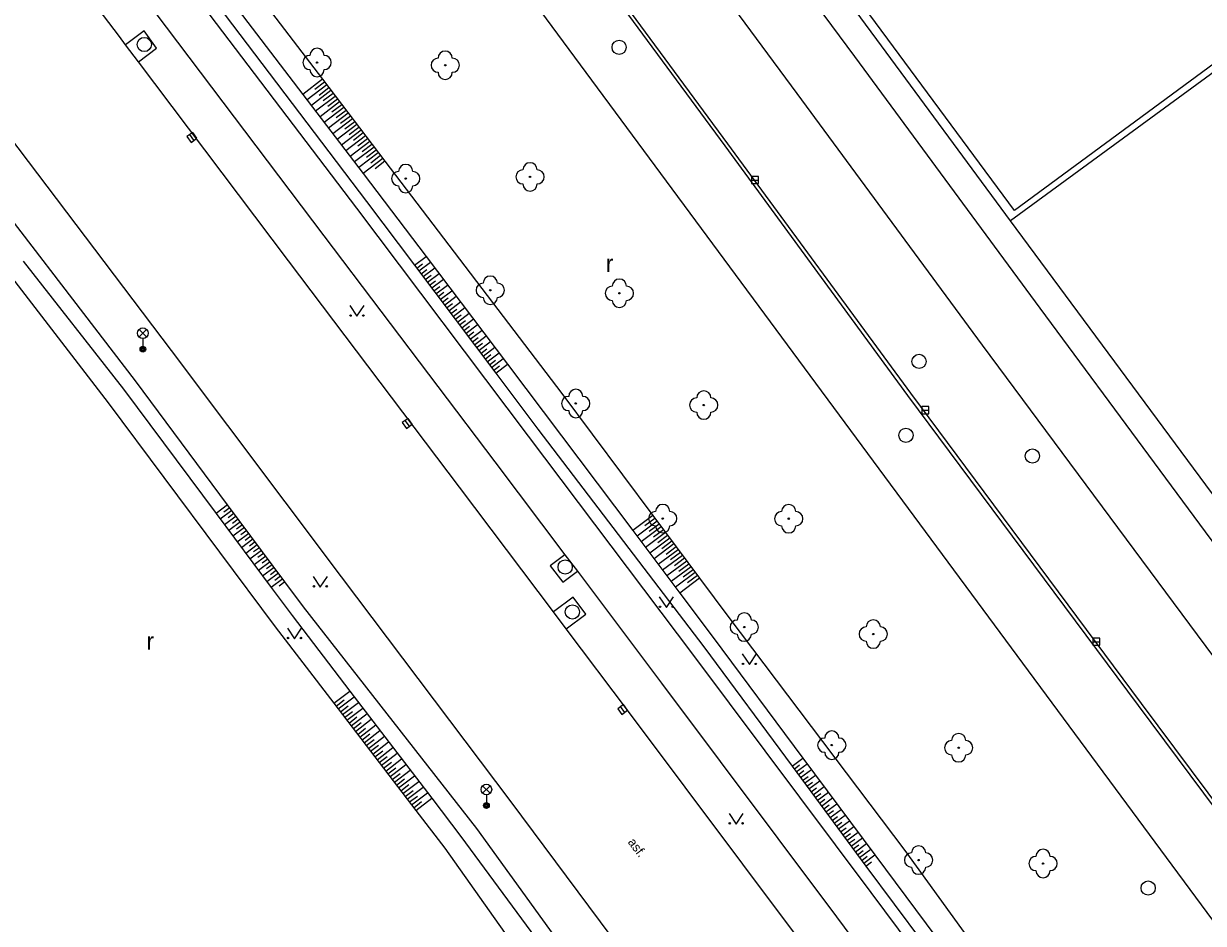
# Model space of a CAD drawing. Extents: x -596024 to -594475, y -1163820 to -1161957.
# Drawn here: x -594665.7 to -594582.7, y -1163179.9 to -1163116.5 of the extents above; entities that cross this region are included whole.
import ezdxf

# ---------------------------------------------------------------- set-up
doc = ezdxf.new("R2010")
doc.units = 0
for name, color, linetype in [('Level 10', 7, 'Continuous'), ('Level 11', 7, 'Continuous'), ('Level 14', 7, 'Continuous'), ('Level 15', 7, 'Continuous'), ('Level 22', 7, 'Continuous'), ('Level 27', 7, 'Continuous'), ('Level 33', 7, 'Continuous'), ('Level 36', 7, 'Continuous'), ('Level 40', 7, 'Continuous'), ('Level 5', 7, 'Continuous')]:
    doc.layers.add(name, color=color, linetype=linetype)

msp = doc.modelspace()

# ---------------------------------------------------------------- linework, layer by layer
at = {"layer": 'Level 10'}
for points in [[(-594476.38, -1163295.95), (-594483.21, -1163286.71), (-594496.95, -1163267.99), (-594509.44, -1163251.06), (-594520.92, -1163235.64), (-594534.84, -1163216.72), (-594549.23, -1163197.24), (-594565.49, -1163175.29), (-594578.05, -1163158.33), (-594594.16, -1163136.56), (-594607.21, -1163118.84), (-594619.14, -1163102.72), (-594629.15, -1163089.16), (-594640.89, -1163073.35), (-594644.69, -1163076.23)], [(-594658.96, -1163117.43), (-594671.2, -1163101.36)], [(-594658.53, -1163118.01), (-594658.96, -1163117.43)], [(-594657.61, -1163119.22), (-594658.53, -1163118.01)], [(-594647.07, -1163133.23), (-594657.61, -1163119.22)], [(-594667.45, -1163123.53), (-594655.33, -1163139.54)], [(-594635.02, -1163149.16), (-594647.07, -1163133.23)], [(-594655.33, -1163139.54), (-594643.35, -1163155.45)], [(-594628.41, -1163157.93), (-594635.02, -1163149.16)], [(-594643.35, -1163155.45), (-594631.4, -1163171.31)], [(-594627.51, -1163159.12), (-594628.41, -1163157.93)], [(-594623.13, -1163164.94), (-594627.51, -1163159.12)], [(-594611.1, -1163181.01), (-594623.13, -1163164.94)], [(-594631.4, -1163171.31), (-594619.65, -1163187.08)]]:
    msp.add_lwpolyline(points, dxfattribs=at)
at = {"layer": 'Level 11'}
for points in [[(-594658.25, -1163068.41), (-594648.78, -1163081.26), (-594637.52, -1163096.5), (-594627.94, -1163109.39), (-594616.36, -1163125.13), (-594603.5, -1163142.69), (-594587.25, -1163164.52), (-594574.42, -1163181.74), (-594559, -1163202.7), (-594543.73, -1163223.28), (-594530.41, -1163241.31), (-594518.2, -1163257.82), (-594506.57, -1163273.57), (-594492.81, -1163292.25), (-594492.53, -1163292.63), (-594483.61, -1163304.74), (-594481.85, -1163307.13)], [(-594657.91, -1163068.45), (-594648.58, -1163081.11), (-594637.31, -1163096.34), (-594627.74, -1163109.24), (-594616.16, -1163124.98), (-594603.29, -1163142.54), (-594587.04, -1163164.37), (-594574.22, -1163181.58), (-594558.79, -1163202.55), (-594543.52, -1163223.13), (-594530.21, -1163241.16), (-594518, -1163257.67), (-594506.37, -1163273.42), (-594492.33, -1163292.48), (-594481.65, -1163306.98), (-594481.85, -1163307.13)], [(-594496.66, -1163295.08), (-594662.09, -1163071.26)], [(-594480.26, -1163298.73), (-594487.23, -1163289.32), (-594500.98, -1163270.61), (-594513.05, -1163254.27), (-594524.82, -1163238.32), (-594538.75, -1163219.51), (-594553.56, -1163199.46), (-594569.42, -1163177.97), (-594581.93, -1163161.1), (-594598.22, -1163139.15), (-594611.25, -1163121.45), (-594623.1, -1163105.4), (-594630.38, -1163095.55), (-594644.69, -1163076.23)], [(-594596.24, -1163130.41), (-594605.64, -1163117.65), (-594618, -1163100.92), (-594617.53, -1163100.49)], [(-594654.37, -1163113.56), (-594642.27, -1163129.5)], [(-594656.47, -1163115.71), (-594644.57, -1163131.47)], [(-594657.23, -1163117.03), (-594658.53, -1163118.01)], [(-594656.34, -1163118.26), (-594657.23, -1163117.03)], [(-594657.61, -1163119.22), (-594656.34, -1163118.26)], [(-594568.28, -1163168.21), (-594553.67, -1163157.36), (-594567.59, -1163138.54), (-594581.56, -1163119.66), (-594596.24, -1163130.41)], [(-594642.27, -1163129.5), (-594630.18, -1163145.56)], [(-594568.28, -1163168.21), (-594596.24, -1163130.41)], [(-594644.57, -1163131.47), (-594632.53, -1163147.36)], [(-594630.18, -1163145.56), (-594618.56, -1163161.01)], [(-594632.53, -1163147.36), (-594627.61, -1163153.91)], [(-594627.61, -1163153.91), (-594628.64, -1163154.68)], [(-594627.61, -1163153.91), (-594626.73, -1163155.07)], [(-594628.64, -1163154.68), (-594627.74, -1163155.83)], [(-594627.74, -1163155.83), (-594626.73, -1163155.07)], [(-594626.73, -1163155.07), (-594620.81, -1163162.95)], [(-594627.03, -1163156.89), (-594628.41, -1163157.93)], [(-594626.13, -1163158.08), (-594627.03, -1163156.89)], [(-594627.51, -1163159.12), (-594626.13, -1163158.08)], [(-594618.56, -1163161.01), (-594606.08, -1163177.68)], [(-594620.81, -1163162.95), (-594608.5, -1163179.4)], [(-594606.08, -1163177.68), (-594594.47, -1163193.25)], [(-594608.5, -1163179.4), (-594597.64, -1163194)]]:
    msp.add_lwpolyline(points, dxfattribs=at)
at = {"layer": 'Level 14'}
for points in [[(-594652.08, -1163110.72), (-594644.67, -1163120.44), (-594640.28, -1163126.21)], [(-594652.89, -1163112.54), (-594646.06, -1163121.5), (-594641.81, -1163127.06)], [(-594653.66, -1163113.09), (-594641.56, -1163129.04)], [(-594657.83, -1163141.66), (-594670.32, -1163125.43)], [(-594640.28, -1163126.21), (-594627.83, -1163142.56)], [(-594641.81, -1163127.06), (-594637.37, -1163132.92), (-594631.64, -1163140.5)], [(-594641.56, -1163129.04), (-594638.18, -1163133.53), (-594632.47, -1163141.13)], [(-594665.73, -1163133.24), (-594658.68, -1163142.26)], [(-594666.8, -1163134.07), (-594659.75, -1163143.22)], [(-594632.47, -1163141.13), (-594629.51, -1163145.06)], [(-594631.64, -1163140.5), (-594622.83, -1163152.2), (-594619.52, -1163156.6)], [(-594647.32, -1163155.81), (-594651.35, -1163150.4), (-594657.83, -1163141.66)], [(-594658.68, -1163142.26), (-594652.16, -1163151), (-594648.28, -1163156.21)], [(-594627.83, -1163142.56), (-594621.42, -1163151.15), (-594618.13, -1163155.56)], [(-594659.75, -1163143.22), (-594647.99, -1163158.97)], [(-594629.51, -1163145.06), (-594617.83, -1163160.4)], [(-594648.28, -1163156.21), (-594646.81, -1163158.18)], [(-594646.01, -1163157.58), (-594647.32, -1163155.81)], [(-594618.13, -1163155.56), (-594616.07, -1163158.32)], [(-594619.52, -1163156.6), (-594617.16, -1163159.74)], [(-594633.81, -1163173.18), (-594646.01, -1163157.58)], [(-594646.81, -1163158.18), (-594642.74, -1163163.5), (-594636.98, -1163171.05)], [(-594616.07, -1163158.32), (-594603.69, -1163174.72)], [(-594647.99, -1163158.97), (-594643.87, -1163164.36), (-594638.1, -1163171.91)], [(-594617.16, -1163159.74), (-594610.85, -1163168.22), (-594605.78, -1163175.04)], [(-594617.83, -1163160.4), (-594611.62, -1163168.79), (-594606.42, -1163175.82)], [(-594636.98, -1163171.05), (-594634.93, -1163173.73)], [(-594638.1, -1163171.91), (-594636.06, -1163174.57)], [(-594622.19, -1163189.24), (-594633.81, -1163173.18)], [(-594634.93, -1163173.73), (-594623.03, -1163189.89)], [(-594636.06, -1163174.57), (-594624.54, -1163190.85)], [(-594605.78, -1163175.04), (-594597.88, -1163185.65), (-594594.29, -1163190.47)], [(-594603.69, -1163174.72), (-594596.5, -1163184.66), (-594592.84, -1163189.72)], [(-594606.42, -1163175.82), (-594588.48, -1163199.91), (-594583.26, -1163206.93)]]:
    msp.add_lwpolyline(points, dxfattribs=at)
at = {"layer": 'Level 15'}
for points in [[(-594644.67, -1163120.44), (-594646.06, -1163121.5)], [(-594644.37, -1163120.84), (-594645.75, -1163121.89)], [(-594644.07, -1163121.24), (-594645.45, -1163122.29)], [(-594644.52, -1163120.64), (-594645.21, -1163121.17)], [(-594644.22, -1163121.04), (-594644.91, -1163121.57)], [(-594643.77, -1163121.64), (-594645.15, -1163122.69)], [(-594643.46, -1163122.03), (-594644.84, -1163123.09)], [(-594643.92, -1163121.44), (-594644.61, -1163121.96)], [(-594643.61, -1163121.84), (-594644.3, -1163122.36)], [(-594643.16, -1163122.43), (-594644.54, -1163123.48)], [(-594642.86, -1163122.83), (-594644.24, -1163123.88)], [(-594643.31, -1163122.23), (-594644, -1163122.76)], [(-594643.01, -1163122.63), (-594643.7, -1163123.16)], [(-594642.55, -1163123.23), (-594643.93, -1163124.28)], [(-594642.25, -1163123.63), (-594643.63, -1163124.68)], [(-594642.7, -1163123.03), (-594643.4, -1163123.56)], [(-594642.4, -1163123.43), (-594643.09, -1163123.95)], [(-594642.1, -1163123.83), (-594642.79, -1163124.35)], [(-594641.95, -1163124.02), (-594643.32, -1163125.07)], [(-594641.65, -1163124.42), (-594643.02, -1163125.47)], [(-594641.8, -1163124.22), (-594642.49, -1163124.75)], [(-594641.49, -1163124.62), (-594642.18, -1163125.15)], [(-594641.34, -1163124.82), (-594642.72, -1163125.87)], [(-594641.04, -1163125.22), (-594642.42, -1163126.26)], [(-594641.19, -1163125.02), (-594641.88, -1163125.54)], [(-594640.89, -1163125.42), (-594641.58, -1163125.94)], [(-594640.74, -1163125.62), (-594642.11, -1163126.66)], [(-594640.43, -1163126.01), (-594641.81, -1163127.06)], [(-594640.58, -1163125.81), (-594641.27, -1163126.34)], [(-594640.28, -1163126.21), (-594640.97, -1163126.74)], [(-594638.18, -1163133.53), (-594637.37, -1163132.92)], [(-594638.03, -1163133.73), (-594637.62, -1163133.43)], [(-594637.88, -1163133.93), (-594637.06, -1163133.32)], [(-594637.58, -1163134.33), (-594636.76, -1163133.72)], [(-594637.73, -1163134.13), (-594637.32, -1163133.83)], [(-594637.43, -1163134.53), (-594637.02, -1163134.23)], [(-594637.28, -1163134.73), (-594636.46, -1163134.12)], [(-594637.13, -1163134.93), (-594636.72, -1163134.63)], [(-594636.98, -1163135.13), (-594636.16, -1163134.52)], [(-594636.83, -1163135.33), (-594636.42, -1163135.02)], [(-594636.68, -1163135.53), (-594635.86, -1163134.92)], [(-594636.53, -1163135.73), (-594636.12, -1163135.42)], [(-594636.38, -1163135.93), (-594635.56, -1163135.32)], [(-594636.23, -1163136.13), (-594635.82, -1163135.82)], [(-594636.08, -1163136.33), (-594635.26, -1163135.71)], [(-594635.93, -1163136.53), (-594635.52, -1163136.22)], [(-594635.78, -1163136.73), (-594634.95, -1163136.11)], [(-594635.63, -1163136.93), (-594635.21, -1163136.62)], [(-594635.48, -1163137.13), (-594634.65, -1163136.51)], [(-594635.32, -1163137.33), (-594634.91, -1163137.02)], [(-594635.17, -1163137.53), (-594634.35, -1163136.91)], [(-594635.02, -1163137.73), (-594634.61, -1163137.42)], [(-594634.87, -1163137.93), (-594634.05, -1163137.31)], [(-594634.72, -1163138.13), (-594634.31, -1163137.82)], [(-594634.57, -1163138.33), (-594633.75, -1163137.71)], [(-594634.42, -1163138.53), (-594634.01, -1163138.22)], [(-594634.27, -1163138.73), (-594633.44, -1163138.11)], [(-594634.12, -1163138.93), (-594633.71, -1163138.62)], [(-594633.97, -1163139.13), (-594633.14, -1163138.5)], [(-594633.82, -1163139.33), (-594633.41, -1163139.02)], [(-594633.67, -1163139.53), (-594632.84, -1163138.9)], [(-594633.52, -1163139.73), (-594633.11, -1163139.42)], [(-594633.37, -1163139.93), (-594632.54, -1163139.3)], [(-594633.22, -1163140.13), (-594632.81, -1163139.82)], [(-594633.07, -1163140.33), (-594632.24, -1163139.7)], [(-594632.92, -1163140.53), (-594632.5, -1163140.21)], [(-594632.77, -1163140.73), (-594631.94, -1163140.1)], [(-594632.62, -1163140.93), (-594632.2, -1163140.61)], [(-594632.47, -1163141.13), (-594631.64, -1163140.5)], [(-594651.35, -1163150.4), (-594652.16, -1163151)], [(-594651.05, -1163150.8), (-594651.86, -1163151.4)], [(-594651.2, -1163150.6), (-594651.6, -1163150.9)], [(-594650.75, -1163151.2), (-594651.56, -1163151.8)], [(-594650.9, -1163151), (-594651.31, -1163151.3)], [(-594621.42, -1163151.15), (-594622.83, -1163152.2)], [(-594650.45, -1163151.6), (-594651.27, -1163152.2)], [(-594650.6, -1163151.4), (-594651.01, -1163151.7)], [(-594650.15, -1163152), (-594650.97, -1163152.61)], [(-594650.3, -1163151.8), (-594650.71, -1163152.1)], [(-594621.12, -1163151.55), (-594622.53, -1163152.6)], [(-594620.82, -1163151.95), (-594622.23, -1163153)], [(-594621.27, -1163151.35), (-594621.98, -1163151.87)], [(-594620.97, -1163151.75), (-594621.68, -1163152.27)], [(-594649.85, -1163152.4), (-594650.67, -1163153.01)], [(-594650, -1163152.2), (-594650.41, -1163152.5)], [(-594649.56, -1163152.8), (-594650.37, -1163153.41)], [(-594649.7, -1163152.6), (-594650.11, -1163152.9)], [(-594620.52, -1163152.35), (-594621.93, -1163153.4)], [(-594620.23, -1163152.75), (-594621.63, -1163153.8)], [(-594620.67, -1163152.15), (-594621.38, -1163152.67)], [(-594620.38, -1163152.55), (-594621.07, -1163153.07)], [(-594649.26, -1163153.21), (-594650.07, -1163153.81)], [(-594649.41, -1163153), (-594649.81, -1163153.31)], [(-594648.96, -1163153.61), (-594649.77, -1163154.21)], [(-594649.11, -1163153.41), (-594649.52, -1163153.71)], [(-594619.93, -1163153.15), (-594621.33, -1163154.2)], [(-594619.63, -1163153.55), (-594621.03, -1163154.6)], [(-594620.07, -1163152.95), (-594620.78, -1163153.48)], [(-594619.78, -1163153.35), (-594620.48, -1163153.88)], [(-594648.66, -1163154.01), (-594649.47, -1163154.61)], [(-594648.81, -1163153.81), (-594649.22, -1163154.11)], [(-594648.36, -1163154.41), (-594649.17, -1163155.01)], [(-594648.51, -1163154.21), (-594648.92, -1163154.51)], [(-594619.33, -1163153.95), (-594620.73, -1163155)], [(-594619.03, -1163154.36), (-594620.43, -1163155.4)], [(-594619.48, -1163153.75), (-594620.18, -1163154.27)], [(-594619.18, -1163154.15), (-594619.88, -1163154.68)], [(-594618.88, -1163154.56), (-594619.58, -1163155.08)], [(-594648.07, -1163154.81), (-594648.88, -1163155.41)], [(-594648.22, -1163154.61), (-594648.62, -1163154.91)], [(-594647.77, -1163155.21), (-594648.58, -1163155.81)], [(-594647.92, -1163155.01), (-594648.32, -1163155.31)], [(-594618.73, -1163154.75), (-594620.12, -1163155.8)], [(-594618.43, -1163155.16), (-594619.82, -1163156.2)], [(-594618.58, -1163154.96), (-594619.28, -1163155.48)], [(-594618.28, -1163155.36), (-594618.98, -1163155.88)], [(-594647.47, -1163155.61), (-594648.28, -1163156.21)], [(-594647.62, -1163155.41), (-594648.02, -1163155.71)], [(-594647.32, -1163155.81), (-594647.72, -1163156.11)], [(-594618.13, -1163155.56), (-594619.52, -1163156.6)], [(-594643.87, -1163164.36), (-594642.74, -1163163.5)], [(-594643.71, -1163164.56), (-594643.15, -1163164.13)], [(-594643.56, -1163164.76), (-594642.44, -1163163.9)], [(-594643.41, -1163164.96), (-594642.85, -1163164.53)], [(-594643.26, -1163165.16), (-594642.14, -1163164.3)], [(-594643.11, -1163165.36), (-594642.55, -1163164.93)], [(-594642.95, -1163165.56), (-594641.83, -1163164.7)], [(-594642.8, -1163165.75), (-594642.24, -1163165.32)], [(-594642.65, -1163165.95), (-594641.53, -1163165.09)], [(-594642.5, -1163166.15), (-594641.94, -1163165.72)], [(-594642.35, -1163166.35), (-594641.23, -1163165.49)], [(-594642.19, -1163166.55), (-594641.63, -1163166.12)], [(-594642.04, -1163166.75), (-594640.92, -1163165.89)], [(-594641.89, -1163166.95), (-594641.33, -1163166.52)], [(-594641.74, -1163167.14), (-594640.62, -1163166.28)], [(-594641.59, -1163167.34), (-594641.03, -1163166.91)], [(-594641.44, -1163167.54), (-594640.31, -1163166.68)], [(-594641.28, -1163167.74), (-594640.72, -1163167.31)], [(-594641.13, -1163167.94), (-594640.01, -1163167.08)], [(-594640.98, -1163168.14), (-594640.42, -1163167.71)], [(-594640.83, -1163168.34), (-594639.71, -1163167.48)], [(-594640.68, -1163168.53), (-594640.12, -1163168.11)], [(-594640.53, -1163168.73), (-594639.4, -1163167.88)], [(-594640.37, -1163168.93), (-594639.81, -1163168.5)], [(-594640.22, -1163169.13), (-594639.1, -1163168.27)], [(-594639.92, -1163169.53), (-594638.8, -1163168.67)], [(-594611.62, -1163168.79), (-594610.85, -1163168.22)], [(-594611.32, -1163169.19), (-594610.55, -1163168.62)], [(-594640.07, -1163169.33), (-594639.51, -1163168.9)], [(-594639.77, -1163169.73), (-594639.2, -1163169.3)], [(-594639.61, -1163169.92), (-594638.49, -1163169.07)], [(-594639.31, -1163170.32), (-594638.19, -1163169.46)], [(-594611.47, -1163168.99), (-594611.09, -1163168.7)], [(-594611.18, -1163169.39), (-594610.79, -1163169.1)], [(-594611.03, -1163169.59), (-594610.25, -1163169.02)], [(-594610.88, -1163169.79), (-594610.49, -1163169.51)], [(-594610.73, -1163169.99), (-594609.96, -1163169.42)], [(-594639.46, -1163170.12), (-594638.9, -1163169.69)], [(-594639.16, -1163170.52), (-594638.6, -1163170.09)], [(-594639.01, -1163170.72), (-594637.89, -1163169.86)], [(-594638.7, -1163171.12), (-594637.58, -1163170.26)], [(-594610.58, -1163170.19), (-594610.19, -1163169.91)], [(-594610.43, -1163170.39), (-594609.66, -1163169.82)], [(-594610.28, -1163170.6), (-594609.9, -1163170.31)], [(-594610.14, -1163170.8), (-594609.36, -1163170.22)], [(-594638.85, -1163170.92), (-594638.29, -1163170.49)], [(-594638.55, -1163171.31), (-594637.99, -1163170.89)], [(-594638.4, -1163171.51), (-594637.28, -1163170.66)], [(-594638.1, -1163171.91), (-594636.98, -1163171.05)], [(-594609.99, -1163171), (-594609.6, -1163170.71)], [(-594609.84, -1163171.2), (-594609.06, -1163170.62)], [(-594609.69, -1163171.4), (-594609.3, -1163171.11)], [(-594609.54, -1163171.6), (-594608.76, -1163171.02)], [(-594638.25, -1163171.71), (-594637.69, -1163171.28)], [(-594609.39, -1163171.8), (-594609, -1163171.51)], [(-594609.24, -1163172), (-594608.46, -1163171.43)], [(-594609.09, -1163172.2), (-594608.7, -1163171.92)], [(-594608.94, -1163172.4), (-594608.17, -1163171.83)], [(-594608.8, -1163172.61), (-594608.41, -1163172.32)], [(-594608.65, -1163172.81), (-594607.87, -1163172.23)], [(-594608.5, -1163173.01), (-594608.11, -1163172.72)], [(-594608.35, -1163173.21), (-594607.57, -1163172.63)], [(-594608.2, -1163173.41), (-594607.81, -1163173.12)], [(-594608.05, -1163173.61), (-594607.27, -1163173.03)], [(-594607.9, -1163173.81), (-594607.51, -1163173.52)], [(-594607.76, -1163174.01), (-594606.97, -1163173.43)], [(-594607.61, -1163174.21), (-594607.21, -1163173.92)], [(-594607.46, -1163174.41), (-594606.67, -1163173.83)], [(-594607.31, -1163174.61), (-594606.92, -1163174.32)], [(-594607.16, -1163174.82), (-594606.37, -1163174.23)], [(-594607.01, -1163175.02), (-594606.62, -1163174.73)], [(-594606.86, -1163175.22), (-594606.07, -1163174.63)], [(-594606.71, -1163175.42), (-594606.32, -1163175.13)], [(-594606.56, -1163175.62), (-594605.78, -1163175.04)], [(-594606.42, -1163175.82), (-594606.02, -1163175.53)]]:
    msp.add_lwpolyline(points, dxfattribs=at)
at = {"layer": 'Level 22'}
for centre in [(-594645.05, -1163119.26), (-594636.03, -1163119.45), (-594638.81, -1163127.43), (-594630.06, -1163127.31), (-594632.86, -1163135.29), (-594623.77, -1163135.5), (-594626.84, -1163143.26), (-594617.83, -1163143.37), (-594620.72, -1163151.36), (-594611.85, -1163151.37), (-594614.98, -1163159), (-594605.9, -1163159.49), (-594608.82, -1163167.31), (-594599.89, -1163167.49), (-594602.71, -1163175.4), (-594593.95, -1163175.64)]:
    msp.add_circle(centre, 0.05, dxfattribs=at)
for centre, start, end in [((-594645.55, -1163119.26), 90, 270), ((-594645.05, -1163118.76), 0, 180), ((-594644.55, -1163119.26), 270, 90), ((-594636.03, -1163118.95), 0, 180), ((-594636.53, -1163119.45), 90, 270), ((-594635.53, -1163119.45), 270, 90), ((-594645.05, -1163119.76), 180, 0), ((-594636.03, -1163119.95), 180, 0), ((-594630.06, -1163126.81), 0, 180), ((-594639.31, -1163127.43), 90, 270), ((-594638.81, -1163126.93), 0, 180), ((-594638.31, -1163127.43), 270, 90), ((-594630.56, -1163127.31), 90, 270), ((-594629.56, -1163127.31), 270, 90), ((-594638.81, -1163127.93), 180, 0), ((-594630.06, -1163127.81), 180, 0), ((-594632.86, -1163134.79), 0, 180), ((-594623.77, -1163135), 0, 180), ((-594633.36, -1163135.29), 90, 270), ((-594632.36, -1163135.29), 270, 90), ((-594624.27, -1163135.5), 90, 270), ((-594623.27, -1163135.5), 270, 90), ((-594632.86, -1163135.79), 180, 0), ((-594623.77, -1163136), 180, 0), ((-594627.34, -1163143.26), 90, 270), ((-594626.84, -1163142.76), 0, 180), ((-594626.34, -1163143.26), 270, 90), ((-594618.33, -1163143.37), 90, 270), ((-594617.83, -1163142.87), 0, 180), ((-594617.33, -1163143.37), 270, 90), ((-594626.84, -1163143.76), 180, 0), ((-594617.83, -1163143.87), 180, 0), ((-594620.72, -1163150.86), 0, 180), ((-594611.85, -1163150.87), 0, 180), ((-594621.22, -1163151.36), 90, 270), ((-594620.22, -1163151.36), 270, 90), ((-594612.35, -1163151.37), 90, 270), ((-594611.35, -1163151.37), 270, 90), ((-594620.72, -1163151.86), 180, 0), ((-594611.85, -1163151.87), 180, 0), ((-594615.48, -1163159), 90, 270), ((-594614.98, -1163158.5), 0, 180), ((-594614.48, -1163159), 270, 90), ((-594605.9, -1163158.99), 0, 180), ((-594614.98, -1163159.5), 180, 0), ((-594606.4, -1163159.49), 90, 270), ((-594605.4, -1163159.49), 270, 90), ((-594605.9, -1163159.99), 180, 0), ((-594609.32, -1163167.31), 90, 270), ((-594608.82, -1163166.81), 0, 180), ((-594608.32, -1163167.31), 270, 90), ((-594600.39, -1163167.49), 90, 270), ((-594599.89, -1163166.99), 0, 180), ((-594599.39, -1163167.49), 270, 90), ((-594608.82, -1163167.81), 180, 0), ((-594599.89, -1163167.99), 180, 0), ((-594602.71, -1163174.9), 0, 180), ((-594603.21, -1163175.4), 90, 270), ((-594602.21, -1163175.4), 270, 90), ((-594594.45, -1163175.64), 90, 270), ((-594593.95, -1163175.14), 0, 180), ((-594593.45, -1163175.64), 270, 90), ((-594602.71, -1163175.9), 180, 0), ((-594593.95, -1163176.14), 180, 0)]:
    msp.add_arc(centre, 0.5, start, end, dxfattribs=at)
at = {"layer": 'Level 27'}
for p, q in [((-594653.713, -1163124.732), (-594654.007, -1163124.328)), ((-594614.47, -1163127.53), (-594613.97, -1163127.53)), ((-594602.48, -1163143.73), (-594601.98, -1163143.73)), ((-594638.553, -1163144.862), (-594638.847, -1163144.458)), ((-594590.45, -1163160.03), (-594589.95, -1163160.03)), ((-594623.393, -1163165.002), (-594623.687, -1163164.598))]:
    msp.add_line(p, q, dxfattribs=at)
for points in [[(-594653.511, -1163124.585), (-594653.805, -1163124.181), (-594654.209, -1163124.475), (-594653.915, -1163124.879)], [(-594614.47, -1163127.78), (-594613.97, -1163127.78), (-594613.97, -1163127.28), (-594614.47, -1163127.28)], [(-594602.48, -1163143.98), (-594601.98, -1163143.98), (-594601.98, -1163143.48), (-594602.48, -1163143.48)], [(-594638.351, -1163144.715), (-594638.645, -1163144.311), (-594639.049, -1163144.605), (-594638.755, -1163145.009)], [(-594590.45, -1163160.28), (-594589.95, -1163160.28), (-594589.95, -1163159.78), (-594590.45, -1163159.78)], [(-594623.191, -1163164.855), (-594623.485, -1163164.451), (-594623.889, -1163164.745), (-594623.595, -1163165.149)]]:
    msp.add_lwpolyline(points, close=True, dxfattribs=at)
for centre in [(-594657.21, -1163117.99), (-594623.79, -1163118.19), (-594602.68, -1163140.3), (-594603.6, -1163145.5), (-594594.7, -1163146.96), (-594627.59, -1163154.77), (-594627.08, -1163157.93), (-594586.55, -1163177.37)]:
    msp.add_circle(centre, 0.5, dxfattribs=at)
at = {"layer": 'Level 33'}
for p, q in [((-594657.575, -1163138.58), (-594657.045, -1163138.05)), ((-594657.575, -1163138.05), (-594657.045, -1163138.58)), ((-594657.31, -1163138.69), (-594657.31, -1163139.44)), ((-594633.395, -1163170.7), (-594632.865, -1163170.17)), ((-594633.395, -1163170.17), (-594632.865, -1163170.7)), ((-594633.13, -1163170.81), (-594633.13, -1163171.56))]:
    msp.add_line(p, q, dxfattribs=at)
for centre, radius in [((-594657.31, -1163138.315), 0.375), ((-594657.31, -1163139.44), 0.2), ((-594657.31, -1163139.44), 0.145), ((-594657.31, -1163139.44), 0.0876), ((-594633.13, -1163170.435), 0.375), ((-594633.13, -1163171.56), 0.2), ((-594633.13, -1163171.56), 0.145), ((-594633.13, -1163171.56), 0.0876)]:
    msp.add_circle(centre, radius, dxfattribs=at)
at = {"layer": 'Level 36'}
for points in [[(-594642.74, -1163136.37), (-594642.24, -1163137.12), (-594641.74, -1163136.37)], [(-594645.32, -1163155.43), (-594644.82, -1163156.18), (-594644.32, -1163155.43)], [(-594620.96, -1163156.87), (-594620.46, -1163157.62), (-594619.96, -1163156.87)], [(-594647.14, -1163159.07), (-594646.64, -1163159.82), (-594646.14, -1163159.07)], [(-594615.12, -1163160.89), (-594614.62, -1163161.64), (-594614.12, -1163160.89)], [(-594616.05, -1163172.11), (-594615.55, -1163172.86), (-594615.05, -1163172.11)]]:
    msp.add_lwpolyline(points, dxfattribs=at)
for centre in [(-594642.69, -1163137.07), (-594641.791, -1163137.07), (-594645.27, -1163156.13), (-594644.371, -1163156.13), (-594620.91, -1163157.57), (-594620.011, -1163157.57), (-594647.09, -1163159.77), (-594646.191, -1163159.77), (-594615.07, -1163161.59), (-594614.171, -1163161.59), (-594616, -1163172.81), (-594615.101, -1163172.81)]:
    msp.add_circle(centre, 0.05, dxfattribs=at)
at = {"layer": 'Level 5'}
for points in [[(-594595.97, -1163129.67), (-594617.53, -1163100.49)], [(-594581.46, -1163119), (-594595.97, -1163129.67)]]:
    msp.add_lwpolyline(points, dxfattribs=at)

# ---------------------------------------------------------------- texts
at = {"layer": 'Level 36'}
for p in [(-594624.723, -1163133.997), (-594657.053, -1163160.577)]:
    msp.add_text('r', height=1.2, dxfattribs=at).set_placement(p)
at = {"layer": 'Level 40'}
msp.add_text('asf.', height=0.65, rotation=307.47, dxfattribs=at).set_placement((-594623.21, -1163174.15))

doc.saveas('drawing.dxf')
